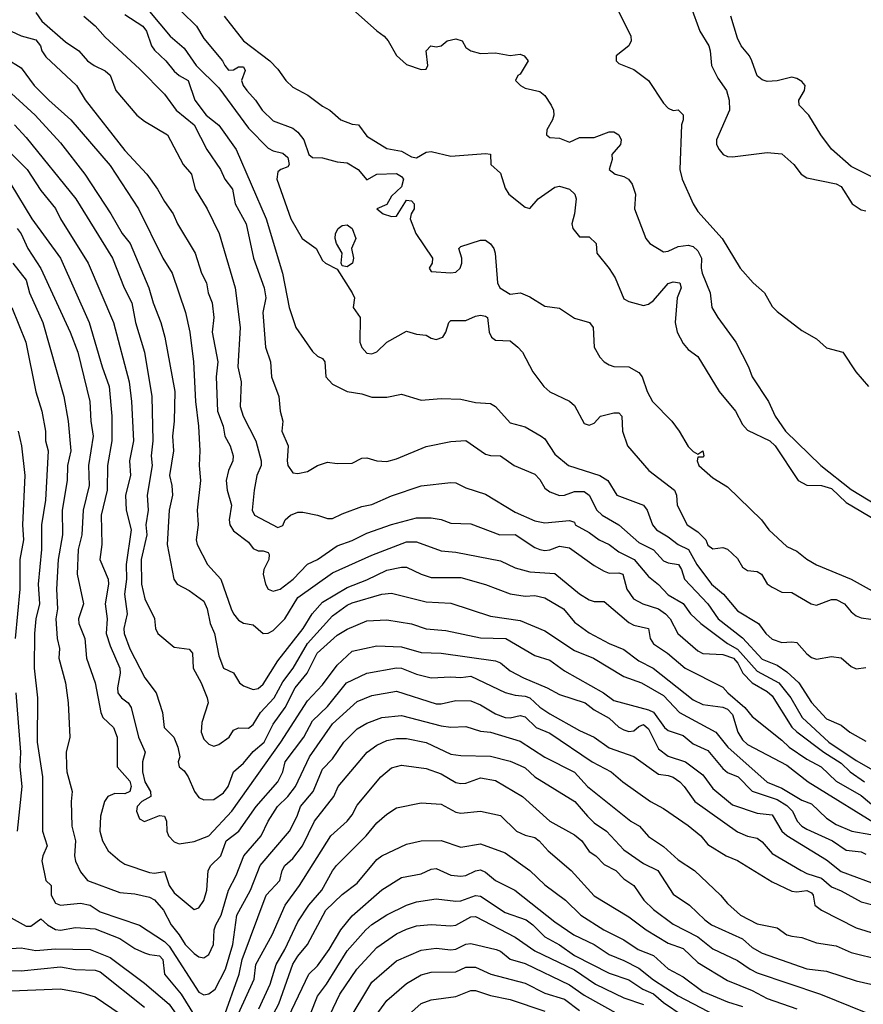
# Model space of a CAD drawing. Header units: metres. Extents: x -46681 to -43747, y -240911 to -237677.
# Tile 389 of 656: x -43960 to -43875, y -240824 to -240724. Entities that reach past the tile are written whole.
import ezdxf

# ---------------------------------------------------------------- set-up
doc = ezdxf.new("R2010")
doc.units = ezdxf.units.M
doc.layers.add('CONTOUR_INDEX', color=1, linetype='Continuous')
doc.layers.add('CONTOUR_INTER', color=3, linetype='Continuous')

msp = doc.modelspace()

# ---------------------------------------------------------------- linework, layer by layer
at = {"layer": 'CONTOUR_INDEX'}
for points, elevation in [([(-43943.858, -240723.52), (-43942.341, -240725.02), (-43941.595, -240726.269), (-43939.725, -240728.52), (-43939.488, -240729.02), (-43939.095, -240729.476), (-43938.595, -240729.446), (-43938.095, -240729.149), (-43937.595, -240729.125), (-43937.416, -240729.52), (-43937.786, -240730.52), (-43937.62, -240731.02), (-43937.251, -240731.52), (-43936.356, -240732.52), (-43935.681, -240733.52), (-43934.595, -240734.604), (-43932.595, -240735.347), (-43932.095, -240735.752), (-43931.497, -240736.52), (-43930.966, -240738.02), (-43930.595, -240738.329), (-43929.595, -240738.344), (-43928.095, -240738.761), (-43927.095, -240738.861), (-43925.997, -240739.52), (-43925.095, -240740.579), (-43924.095, -240739.998), (-43922.095, -240739.923), (-43921.595, -240740.243), (-43921.391, -240740.52), (-43921.595, -240741.292), (-43922.595, -240742.222), (-43923.095, -240743.082), (-43924.084, -240743.52), (-43923.467, -240744.02), (-43922.595, -240744.306), (-43922.095, -240744.263), (-43921.095, -240742.629), (-43920.595, -240742.706), (-43920.316, -240743.02), (-43920.33, -240743.52), (-43920.632, -240744.02), (-43920.707, -240744.52), (-43920.16, -240746.02), (-43918.472, -240748.52), (-43918.498, -240749.02), (-43918.783, -240749.52), (-43918.595, -240749.851), (-43916.595, -240750.012), (-43916.095, -240749.921), (-43915.666, -240749.52), (-43915.494, -240749.02), (-43915.497, -240748.52), (-43915.793, -240747.52), (-43915.595, -240747.343), (-43913.595, -240746.688), (-43913.095, -240746.685), (-43912.595, -240747.054), (-43912.255, -240747.52), (-43912.126, -240748.02), (-43911.895, -240751.02), (-43911.655, -240751.52), (-43910.595, -240752.161), (-43909.543, -240752.02), (-43908.595, -240752.439), (-43907.095, -240753.388), (-43905.595, -240753.573), (-43904.095, -240754.596), (-43902.581, -240755.02), (-43902.212, -240755.52), (-43902.106, -240757.52), (-43901.543, -240758.52), (-43901.081, -240759.02), (-43900.595, -240759.317), (-43900.095, -240759.473), (-43898.595, -240759.514), (-43897.595, -240760.096), (-43897.256, -240760.52), (-43896.75, -240762.02), (-43896.194, -240763.02), (-43894.253, -240765.02), (-43893.506, -240766.02), (-43892.595, -240767.598), (-43892.095, -240768.1), (-43891.595, -240768.361), (-43891.095, -240768.037), (-43890.993, -240768.52), (-43891.095, -240768.656), (-43891.595, -240768.662), (-43891.683, -240769.02), (-43891.514, -240769.52), (-43890.095, -240770.77), (-43888.595, -240771.671), (-43885.161, -240775.02), (-43884.409, -240776.02), (-43882.595, -240777.695), (-43881.595, -240778.178), (-43880.595, -240778.979), (-43879.595, -240779.58), (-43876.095, -240781.016), (-43873.371, -240782.52)], 85), ([(-43961.095, -240725.521), (-43960.095, -240726.008), (-43958.595, -240726.405), (-43958.114, -240727.02), (-43957.977, -240727.52), (-43957.595, -240728.12), (-43954.495, -240731.02), (-43953.595, -240732.489), (-43949.595, -240737.601), (-43947.362, -240740.02), (-43946.283, -240741.52), (-43945.595, -240742.764), (-43944.707, -240744.02), (-43944.261, -240745.02), (-43942.467, -240748.02), (-43941.847, -240750.02), (-43941.332, -240751.02), (-43941.157, -240752.02), (-43940.766, -240753.02), (-43940.599, -240754.52), (-43940.766, -240756.02), (-43940.171, -240759.02), (-43940.346, -240760.52), (-43940.22, -240764.02), (-43939.64, -240765.52), (-43939.458, -240766.52), (-43938.922, -240767.52), (-43938.621, -240768.52), (-43938.664, -240769.02), (-43939.097, -240770.02), (-43939.344, -240771.02), (-43939.253, -240772.02), (-43938.806, -240773.52), (-43939.044, -240775.02), (-43938.985, -240775.52), (-43938.595, -240776.132), (-43937.095, -240777.266), (-43936.595, -240777.903), (-43936.095, -240778.16), (-43935.595, -240778.132), (-43935.095, -240778.315), (-43934.985, -240778.52), (-43935.023, -240779.02), (-43935.531, -240780.02), (-43935.579, -240780.52), (-43935.374, -240781.52), (-43935.095, -240782.024), (-43934.595, -240782.222), (-43933.873, -240782.02), (-43932.552, -240781.02), (-43931.095, -240779.499), (-43930.095, -240779.009), (-43928.095, -240777.638), (-43926.595, -240777.104), (-43925.095, -240776.369), (-43922.595, -240775.471), (-43920.095, -240774.801), (-43918.595, -240774.791), (-43917.595, -240774.967), (-43916.595, -240775.357), (-43914.595, -240775.428), (-43911.637, -240776.52), (-43910.095, -240776.486), (-43908.095, -240777.814), (-43907.595, -240778.025), (-43907.095, -240778.123), (-43906.595, -240778.043), (-43905.595, -240777.68), (-43904.595, -240777.851), (-43902.095, -240779.632), (-43901.095, -240780.202), (-43900.595, -240780.418), (-43899.595, -240780.385), (-43899.189, -240780.52), (-43898.807, -240782.02), (-43898.124, -240783.02), (-43897.186, -240783.52), (-43895.595, -240784.025), (-43894.882, -240784.52), (-43894.395, -240785.02), (-43893.642, -240786.52), (-43891.595, -240788.276), (-43891.095, -240788.545), (-43889.095, -240788.652), (-43888.016, -240789.02), (-43887.576, -240789.52), (-43887.051, -240790.52), (-43886.095, -240791.498), (-43884.595, -240792.394), (-43884.095, -240792.822), (-43882.095, -240795.986), (-43881.595, -240796.488), (-43878.859, -240798.52), (-43877.095, -240799.637), (-43876.2, -240800.52), (-43874.742, -240801.52)], 90), ([(-43961.134, -240741.02), (-43959.013, -240744.52), (-43956.114, -240748.52), (-43953.197, -240755.02), (-43951.901, -240759.52), (-43951.182, -240761.52), (-43950.901, -240764.52), (-43950.926, -240767.02), (-43951.343, -240769.52), (-43951.382, -240772.02), (-43951.973, -240774.52), (-43951.932, -240777.52), (-43952.133, -240779.02), (-43951.295, -240781.02), (-43951.244, -240781.52), (-43951.583, -240783.52), (-43951.379, -240785.02), (-43951.478, -240786.52), (-43951.095, -240787.776), (-43950.098, -240790.02), (-43950.051, -240790.52), (-43950.342, -240792.02), (-43950.286, -240792.52), (-43949.922, -240793.02), (-43949.263, -240793.52), (-43948.964, -240794.02), (-43948.203, -240797.02), (-43947.522, -240798.52), (-43947.793, -240799.52), (-43947.811, -240800.52), (-43947.583, -240801.52), (-43947.002, -240802.52), (-43946.979, -240803.02), (-43947.86, -240803.52), (-43948.33, -240804.02), (-43948.401, -240804.52), (-43948.095, -240805.296), (-43947.595, -240805.548), (-43946.095, -240804.958), (-43945.595, -240805.026), (-43945.362, -240805.52), (-43945.351, -240806.52), (-43945.161, -240807.02), (-43944.595, -240807.621), (-43944.095, -240807.819), (-43942.595, -240807.586), (-43941.095, -240807.015), (-43938.764, -240804.52), (-43933.817, -240797.52), (-43931.095, -240793.343), (-43929.595, -240791.717), (-43928.095, -240789.713), (-43926.595, -240788.299), (-43924.095, -240787.778), (-43921.595, -240787.852), (-43919.595, -240788.448), (-43917.595, -240788.505), (-43912.095, -240789.297), (-43911.595, -240789.475), (-43910.595, -240790.284), (-43909.235, -240791.02), (-43906.862, -240792.02), (-43905.595, -240792.703), (-43903.015, -240793.52), (-43902.095, -240794.236), (-43900.595, -240795.105), (-43899.595, -240795.994), (-43899.095, -240796.261), (-43898.595, -240796.426), (-43898.095, -240796.359), (-43897.595, -240795.917), (-43897.095, -240795.727), (-43896.595, -240796.182), (-43895.595, -240798.2), (-43894.595, -240798.929), (-43892.852, -240799.52), (-43891.095, -240800.815), (-43890.095, -240802.201), (-43888.095, -240803.848), (-43885.595, -240804.695), (-43884.095, -240804.878), (-43883.105, -240806.52), (-43882.595, -240806.974), (-43878.595, -240809.439), (-43877.095, -240810.601), (-43873.095, -240812.106)], 95), ([(-43938.095, -240825.003), (-43936.491, -240821.52), (-43936.326, -240820.02), (-43934.672, -240817.02), (-43933.376, -240814.02), (-43931.912, -240812.02), (-43928.75, -240807.02), (-43927.095, -240805.517), (-43926.595, -240804.867), (-43926.095, -240803.9), (-43923.676, -240801.02), (-43922.595, -240800.104), (-43921.595, -240799.844), (-43919.095, -240800.183), (-43917.595, -240800.717), (-43916.095, -240801.61), (-43915.595, -240801.721), (-43915.095, -240801.684), (-43913.595, -240801.138), (-43912.095, -240801.394), (-43909.366, -240803.02), (-43906.59, -240805.52), (-43904.095, -240806.906), (-43903.358, -240807.52), (-43902.595, -240808.573), (-43901.928, -240809.02), (-43901.095, -240809.902), (-43899.891, -240810.52), (-43899.095, -240811.357), (-43898.076, -240812.02), (-43897.086, -240813.52), (-43896.095, -240814.478), (-43894.095, -240815.933), (-43891.595, -240817.244), (-43890.095, -240818.443), (-43887.595, -240819.635), (-43886.314, -240820.52), (-43885.595, -240820.865), (-43879.2, -240823.02), (-43871.595, -240826.109)], 100), ([(-43929.5, -240826.52), (-43927.826, -240823.02), (-43926.122, -240820.52), (-43924.095, -240818.297), (-43922.095, -240816.917), (-43921.095, -240816.441), (-43920.095, -240816.132), (-43918.595, -240815.97), (-43916.595, -240816.12), (-43916.095, -240816.044), (-43914.595, -240815.189), (-43914.095, -240815.185), (-43910.095, -240817.263), (-43908.095, -240818.651), (-43904.095, -240820.555), (-43901.958, -240822.02), (-43899.095, -240823.403), (-43897.095, -240824.096)], 105), ([(-43961.595, -240818.439), (-43960.095, -240818.36), (-43958.595, -240818.622), (-43956.595, -240818.445), (-43953.095, -240818.515), (-43951.095, -240819.327), (-43947.595, -240821.906), (-43945.095, -240824.042), (-43943.392, -240826.52)], 100)]:
    msp.add_lwpolyline(points, dxfattribs=dict(at, elevation=elevation))
at = {"layer": 'CONTOUR_INTER'}
for points, elevation in [([(-43900.595, -240721.567), (-43898.396, -240726.02), (-43898.339, -240726.52), (-43898.583, -240727.02), (-43899.867, -240728.02), (-43899.869, -240728.52), (-43899.595, -240728.794), (-43898.095, -240729.407), (-43896.606, -240730.52), (-43895.095, -240732.831), (-43894.595, -240733.331), (-43894.095, -240733.564), (-43893.595, -240733.477), (-43893.095, -240734.007), (-43893.084, -240734.52), (-43893.254, -240735.02), (-43893.424, -240739.52), (-43893.184, -240740.52), (-43892.069, -240743.02), (-43891.595, -240743.793), (-43889.134, -240746.52), (-43887.341, -240749.52), (-43886.02, -240751.02), (-43884.861, -240752.02), (-43884.095, -240753.405), (-43883.595, -240753.917), (-43881.095, -240755.842), (-43879.595, -240756.673), (-43878.595, -240757.604), (-43876.942, -240758.02), (-43875.605, -240760.02), (-43874.347, -240761.52)], 82), ([(-43958.595, -240723.63), (-43958.003, -240724.52), (-43955.595, -240726.594), (-43954.261, -240727.52), (-43953.365, -240728.52), (-43952.683, -240729.02), (-43951.595, -240729.529), (-43951.095, -240729.989), (-43950.497, -240731.52), (-43948.384, -240734.02), (-43947.595, -240734.625), (-43945.268, -240736.02), (-43943.703, -240739.02), (-43942.837, -240740.02), (-43942.462, -240741.52), (-43941.259, -240743.52), (-43940.055, -240746.02), (-43938.419, -240751.52), (-43937.929, -240755.52), (-43938.155, -240759.52), (-43937.827, -240761.02), (-43937.924, -240763.52), (-43937.633, -240764.52), (-43936.333, -240767.02), (-43935.785, -240769.02), (-43935.809, -240769.52), (-43936.252, -240770.52), (-43936.519, -240772.02), (-43936.707, -240774.02), (-43936.486, -240774.52), (-43934.095, -240775.767), (-43933.595, -240775.574), (-43933.376, -240775.02), (-43932.835, -240774.52), (-43932.095, -240774.23), (-43931.595, -240774.231), (-43930.095, -240774.524), (-43929.095, -240774.886), (-43928.595, -240774.888), (-43927.595, -240774.383), (-43925.595, -240773.641), (-43924.595, -240773.444), (-43922.595, -240772.574), (-43919.595, -240771.552), (-43916.595, -240771.233), (-43916.095, -240771.275), (-43915.095, -240771.76), (-43913.095, -240772.411), (-43910.095, -240774.217), (-43908.095, -240775.096), (-43907.095, -240775.32), (-43904.595, -240775.075), (-43904.095, -240775.234), (-43904.038, -240775.52), (-43902.595, -240776.285), (-43901.595, -240777.042), (-43900.595, -240777.517), (-43899.595, -240778.261), (-43898.038, -240779.02), (-43896.595, -240780.761), (-43895.595, -240781.569), (-43894.595, -240782.618), (-43893.095, -240783.47), (-43892.341, -240784.52), (-43891.32, -240785.52), (-43888.606, -240787.52), (-43887.595, -240788.104), (-43885.595, -240790.335), (-43883.398, -240791.52), (-43882.21, -240793.02), (-43881.038, -240795.02), (-43878.34, -240797.52), (-43875.595, -240799.366), (-43874.095, -240800.22)], 89), ([(-43949.595, -240723.832), (-43947.774, -240725.02), (-43947.403, -240725.52), (-43946.909, -240727.02), (-43946.595, -240727.449), (-43945.445, -240728.52), (-43944.595, -240729.567), (-43944.095, -240730.011), (-43943.197, -240730.52), (-43942.511, -240732.52), (-43941.35, -240734.02), (-43940.095, -240735.042), (-43938.34, -240737.52), (-43935.286, -240744.52), (-43933.637, -240750.02), (-43932.955, -240753.52), (-43932.279, -240755.52), (-43930.595, -240757.972), (-43930.095, -240758.432), (-43929.595, -240758.661), (-43929.342, -240759.02), (-43929.244, -240760.52), (-43928.595, -240761.266), (-43927.095, -240762), (-43925.595, -240762.262), (-43924.595, -240762.599), (-43923.095, -240762.572), (-43921.595, -240762.268), (-43919.595, -240762.88), (-43917.595, -240762.738), (-43915.595, -240762.778), (-43914.095, -240763.121), (-43912.595, -240763.236), (-43912.095, -240763.543), (-43910.595, -240765.188), (-43909.095, -240765.591), (-43907.447, -240766.52), (-43907.095, -240766.816), (-43906.095, -240768.351), (-43904.711, -240769.52), (-43901.538, -240770.52), (-43900.712, -240771.02), (-43899.807, -240772.52), (-43897.116, -240773.52), (-43896.743, -240774.02), (-43896.201, -240775.52), (-43895.798, -240776.02), (-43894.595, -240776.736), (-43893.611, -240777.52), (-43892.569, -240778.02), (-43891.694, -240779.52), (-43890.239, -240781.52), (-43889.012, -240782.52), (-43887.595, -240784.235), (-43885.46, -240785.52), (-43884.733, -240786.52), (-43884.095, -240787.074), (-43883.095, -240787.415), (-43882.095, -240787.344), (-43881.595, -240787.43), (-43880.595, -240788.567), (-43880.095, -240788.936), (-43879.595, -240789.121), (-43878.095, -240788.845), (-43877.095, -240788.973), (-43876.095, -240789.859), (-43875.595, -240790.083), (-43874.595, -240789.955)], 87), ([(-43947.083, -240723.52), (-43944.997, -240726.02), (-43943.595, -240727.237), (-43942.384, -240729.02), (-43940.095, -240731.251), (-43937.095, -240735.349), (-43935.095, -240737.372), (-43934.595, -240737.631), (-43933.595, -240737.868), (-43933.095, -240738.322), (-43932.95, -240739.02), (-43933.095, -240739.281), (-43933.801, -240739.52), (-43934.095, -240739.787), (-43934.197, -240740.52), (-43932.807, -240744.52), (-43931.648, -240746.52), (-43930.229, -240747.52), (-43929.595, -240748.751), (-43929.295, -240749.02), (-43928.095, -240749.636), (-43926.574, -240752.02), (-43926.339, -240752.52), (-43926.485, -240753.52), (-43925.784, -240754.52), (-43925.83, -240757.02), (-43925.595, -240757.542), (-43925.095, -240758.116), (-43924.595, -240758.194), (-43924.095, -240757.998), (-43923.095, -240757.002), (-43921.095, -240755.918), (-43920.095, -240756.21), (-43919.095, -240756.324), (-43918.595, -240756.618), (-43918.095, -240756.736), (-43917.408, -240756.52), (-43917.094, -240756.02), (-43916.792, -240755.02), (-43916.595, -240754.832), (-43915.095, -240754.827), (-43914.095, -240754.401), (-43913.595, -240754.298), (-43913.095, -240754.384), (-43912.91, -240754.52), (-43912.724, -240756.02), (-43912.477, -240756.52), (-43912.095, -240756.809), (-43910.595, -240756.899), (-43909.829, -240757.52), (-43909.339, -240758.02), (-43908.309, -240760.02), (-43907.19, -240761.52), (-43906.595, -240762.032), (-43904.595, -240763.005), (-43904.095, -240763.428), (-43903.095, -240765.26), (-43902.595, -240765.421), (-43902.095, -240765.22), (-43901.447, -240764.52), (-43900.095, -240764.178), (-43899.595, -240764.179), (-43899.296, -240764.52), (-43899.247, -240766.02), (-43898.738, -240767.52), (-43896.571, -240770.02), (-43893.956, -240772.02), (-43893.766, -240772.52), (-43893.715, -240773.52), (-43892.687, -240775.52), (-43891.595, -240776.217), (-43890.815, -240777.02), (-43890.595, -240777.564), (-43890.095, -240777.945), (-43889.095, -240777.814), (-43888.595, -240777.964), (-43887.595, -240778.935), (-43887.095, -240779.803), (-43886.595, -240780.124), (-43885.595, -240780.232), (-43885.167, -240780.52), (-43884.595, -240781.489), (-43884.095, -240781.834), (-43883.095, -240782.317), (-43882.095, -240782.38), (-43880.124, -240783.52), (-43879.595, -240783.637), (-43878.095, -240783.061), (-43877.595, -240783.072), (-43876.757, -240783.52), (-43876.095, -240784.319), (-43875.595, -240784.739), (-43875.095, -240784.939), (-43874.095, -240785.055)], 86), ([(-43926.845, -240723.02), (-43924.095, -240725.502), (-43923.352, -240726.02), (-43922.935, -240726.52), (-43922.095, -240728.005), (-43921.095, -240728.905), (-43919.595, -240729.412), (-43919.095, -240729.367), (-43918.924, -240729.02), (-43919.095, -240727.51), (-43918.614, -240727.02), (-43918.095, -240727.13), (-43917.595, -240726.998), (-43916.981, -240726.52), (-43916.095, -240726.31), (-43915.457, -240726.52), (-43915.095, -240727.198), (-43914.595, -240727.517), (-43913.595, -240727.797), (-43912.095, -240727.706), (-43910.595, -240727.998), (-43909.595, -240727.847), (-43909.18, -240728.02), (-43908.763, -240728.52), (-43909.595, -240729.877), (-43909.83, -240730.02), (-43910.044, -240730.52), (-43909.57, -240731.02), (-43909.095, -240731.299), (-43907.595, -240731.652), (-43907.095, -240732.052), (-43906.458, -240733.02), (-43906.213, -240733.52), (-43906.194, -240734.02), (-43906.327, -240734.52), (-43906.877, -240735.52), (-43906.938, -240736.02), (-43906.595, -240736.308), (-43905.595, -240736.359), (-43904.595, -240736.755), (-43903.595, -240736.305), (-43902.095, -240736.307), (-43900.595, -240735.736), (-43900.095, -240735.724), (-43899.595, -240736.013), (-43899.356, -240736.52), (-43899.429, -240737.02), (-43900.304, -240738.02), (-43900.292, -240738.52), (-43900.577, -240739.52), (-43899.973, -240740.02), (-43899.095, -240740.255), (-43898.638, -240740.52), (-43898.271, -240741.02), (-43897.928, -240742.02), (-43898.021, -240743.52), (-43896.881, -240746.52), (-43896.483, -240747.02), (-43895.095, -240747.884), (-43894.595, -240747.788), (-43893.595, -240747.327), (-43892.595, -240747.187), (-43892.095, -240747.327), (-43891.595, -240747.786), (-43891.238, -240748.52), (-43891.269, -240749.52), (-43891.156, -240750.02), (-43890.364, -240752.02), (-43890.193, -240753.52), (-43889.597, -240754.52), (-43887.748, -240757.02), (-43886.475, -240759.52), (-43886.095, -240760.539), (-43884.474, -240763.02), (-43883.784, -240764.52), (-43882.748, -240766.02), (-43879.164, -240769.52), (-43876.095, -240771.928), (-43873.595, -240773.453)], 83), ([(-43892.324, -240723.02), (-43891.407, -240725.52), (-43890.493, -240727.02), (-43890.345, -240727.52), (-43890.223, -240729.02), (-43889.595, -240730.276), (-43888.713, -240731.52), (-43888.436, -240732.52), (-43888.421, -240733.52), (-43889.732, -240736.52), (-43889.704, -240737.02), (-43889.466, -240737.52), (-43889.034, -240738.02), (-43888.595, -240738.219), (-43888.095, -240738.262), (-43884.595, -240737.817), (-43883.095, -240737.953), (-43881.883, -240739.02), (-43881.161, -240740.02), (-43880.595, -240740.394), (-43877.595, -240740.971), (-43877.095, -240741.247), (-43875.99, -240743.02), (-43875.095, -240743.622), (-43874.595, -240743.724)], 81), ([(-43953.75, -240724.02), (-43952.595, -240724.994), (-43951.595, -240726.137), (-43948.095, -240729.333), (-43945.595, -240731.911), (-43944.389, -240733.52), (-43942.595, -240735.014), (-43941.284, -240737.52), (-43939.93, -240739.52), (-43939.465, -240740.52), (-43938.695, -240741.52), (-43938.414, -240743.02), (-43937.332, -240745.02), (-43936.582, -240748.52), (-43935.485, -240751.52), (-43935.33, -240752.52), (-43935.639, -240754.02), (-43935.369, -240757.52), (-43934.849, -240759.02), (-43934.743, -240760.52), (-43934.012, -240762.52), (-43933.877, -240764.02), (-43933.61, -240765.02), (-43933.699, -240766.02), (-43933.073, -240767.52), (-43933.183, -240769.02), (-43933.111, -240769.52), (-43932.595, -240770.254), (-43932.095, -240770.301), (-43931.095, -240770.098), (-43930.094, -240769.52), (-43929.095, -240769.163), (-43928.095, -240769.292), (-43926.595, -240769.282), (-43925.595, -240768.765), (-43925.095, -240768.736), (-43924.095, -240769.036), (-43923.095, -240769.111), (-43922.095, -240768.84), (-43919.095, -240767.566), (-43916.595, -240767.073), (-43915.095, -240766.981), (-43913.095, -240768.371), (-43912.595, -240768.504), (-43911.595, -240768.518), (-43910.201, -240769.52), (-43908.095, -240770.391), (-43907.595, -240770.932), (-43907.095, -240771.817), (-43906.595, -240772.187), (-43905.595, -240772.539), (-43905.095, -240772.506), (-43904.095, -240772.133), (-43903.095, -240772.151), (-43902.595, -240772.503), (-43901.826, -240774.02), (-43901.302, -240774.52), (-43899.608, -240775.52), (-43897.595, -240777.318), (-43896.095, -240778.043), (-43895.095, -240779.149), (-43894.595, -240779.377), (-43893.567, -240779.52), (-43893.274, -240780.02), (-43892.969, -240781.02), (-43890.584, -240783.52), (-43889.544, -240785.02), (-43887.095, -240786.969), (-43885.095, -240789.107), (-43883.595, -240789.729), (-43882.595, -240790.403), (-43881.405, -240791.52), (-43880.095, -240793.501), (-43878.595, -240795.152), (-43877.095, -240795.803), (-43876.244, -240796.52), (-43874.595, -240797.431)], 88), ([(-43939.559, -240724.02), (-43937.595, -240726.517), (-43934.929, -240728.52), (-43934.095, -240729.389), (-43933.299, -240730.52), (-43932.595, -240731.197), (-43931.076, -240732.02), (-43929.595, -240733.13), (-43928.856, -240733.52), (-43927.723, -240734.52), (-43926.595, -240734.934), (-43925.947, -240735.02), (-43925.095, -240736.155), (-43923.095, -240737.409), (-43921.595, -240737.689), (-43920.595, -240738.263), (-43920.095, -240738.365), (-43919.095, -240737.773), (-43918.595, -240737.697), (-43916.595, -240738.201), (-43913.095, -240737.921), (-43912.595, -240737.992), (-43912.569, -240739.02), (-43911.595, -240739.898), (-43911.095, -240741.422), (-43910.727, -240742.02), (-43909.095, -240743.338), (-43908.595, -240743.493), (-43907.778, -240742.52), (-43906.095, -240741.326), (-43905.595, -240741.236), (-43904.595, -240741.538), (-43904.045, -240742.02), (-43903.911, -240742.52), (-43904.099, -240744.02), (-43904.364, -240745.02), (-43904.262, -240745.52), (-43903.595, -240746.35), (-43902.595, -240746.364), (-43901.881, -240747.02), (-43901.827, -240748.02), (-43900.595, -240749.552), (-43899.991, -240750.52), (-43899.095, -240752.64), (-43898.595, -240752.904), (-43897.095, -240753.309), (-43896.595, -240753.165), (-43896.095, -240752.783), (-43894.595, -240751.08), (-43894.095, -240750.915), (-43893.43, -240751.02), (-43893.281, -240751.52), (-43893.7, -240752.52), (-43893.892, -240755.02), (-43893.711, -240756.02), (-43893.095, -240757.148), (-43892.595, -240757.759), (-43891.595, -240758.477), (-43889.454, -240762.02), (-43887.805, -240764.02), (-43887.095, -240765.369), (-43886.595, -240765.913), (-43884.315, -240767.02), (-43883.768, -240767.52), (-43881.45, -240771.02), (-43880.595, -240771.51), (-43879.095, -240771.524), (-43878.095, -240771.837), (-43876.595, -240773.236), (-43871.068, -240776.52)], 84), ([(-43873.595, -240740.479), (-43876.095, -240739.232), (-43878.095, -240737.464), (-43879.156, -240736.02), (-43880.365, -240734.02), (-43881.36, -240733.02), (-43881.395, -240732.52), (-43880.813, -240731.52), (-43880.737, -240731.02), (-43881.095, -240730.62), (-43881.595, -240730.306), (-43882.095, -240730.188), (-43883.595, -240730.566), (-43884.595, -240730.61), (-43885.095, -240730.462), (-43885.595, -240730.067), (-43886.129, -240728.52), (-43886.394, -240728.02), (-43887.234, -240727.02), (-43887.595, -240726.249), (-43888.265, -240724.02)], 81), ([(-43965.095, -240728.172), (-43958.675, -240734.02), (-43956.095, -240736.837), (-43953.632, -240740.02), (-43950.999, -240744.02), (-43949.878, -240746.02), (-43949.068, -240747.02), (-43947.165, -240751.52), (-43946.738, -240753.02), (-43945.945, -240755.02), (-43945.545, -240756.52), (-43944.524, -240762.02), (-43944.595, -240765.02), (-43944.762, -240766.52), (-43944.682, -240768.02), (-43945.063, -240770.52), (-43944.838, -240771.52), (-43944.785, -240772.52), (-43945.093, -240774.02), (-43945.299, -240777.52), (-43944.64, -240781.02), (-43944.284, -240781.52), (-43943.095, -240782.166), (-43941.595, -240783.243), (-43941.261, -240784.02), (-43940.973, -240785.52), (-43940.512, -240786.52), (-43940.095, -240788.793), (-43939.611, -240790.02), (-43938.595, -240790.51), (-43937.975, -240791.52), (-43937.595, -240791.817), (-43936.595, -240792.186), (-43936.095, -240792.072), (-43935.595, -240791.647), (-43934.095, -240789.273), (-43931.539, -240786.02), (-43930.63, -240784.52), (-43929.595, -240783.345), (-43927.095, -240781.867), (-43925.095, -240781.09), (-43923.095, -240780.118), (-43921.595, -240779.793), (-43921.095, -240779.816), (-43919.611, -240780.52), (-43918.595, -240780.85), (-43915.595, -240780.832), (-43913.095, -240781.539), (-43910.595, -240782.485), (-43909.095, -240782.725), (-43908.095, -240782.664), (-43907.095, -240782.915), (-43905.21, -240784.02), (-43904.095, -240785.357), (-43902.595, -240786.445), (-43900.595, -240787.523), (-43899.095, -240788.143), (-43897.595, -240789.277), (-43896.113, -240790.02), (-43892.095, -240793.225), (-43891.095, -240793.695), (-43889.095, -240793.961), (-43888.595, -240794.181), (-43888.095, -240794.728), (-43887.569, -240796.52), (-43887.095, -240797.288), (-43886.595, -240797.765), (-43882.595, -240799.856), (-43880.428, -240801.52), (-43872.595, -240806.406)], 92), ([(-43961.595, -240728.281), (-43960.095, -240729.23), (-43958.765, -240731.02), (-43957.3, -240732.52), (-43955.052, -240734.52), (-43951.095, -240739.14), (-43948.204, -240743.52), (-43945.746, -240748.52), (-43944.795, -240750.02), (-43943.459, -240754.02), (-43943.027, -240756.02), (-43942.648, -240759.02), (-43942.43, -240763.02), (-43942.126, -240765.52), (-43942.003, -240768.02), (-43942.08, -240769.52), (-43941.934, -240771.02), (-43942.285, -240774.02), (-43942.178, -240775.52), (-43942.361, -240777.02), (-43942.278, -240777.52), (-43941.222, -240779.52), (-43939.883, -240781.02), (-43938.83, -240784.02), (-43938.595, -240784.533), (-43938.095, -240785.151), (-43937.595, -240785.483), (-43936.595, -240785.641), (-43935.595, -240786.514), (-43935.095, -240786.495), (-43934.595, -240786.216), (-43933.4, -240785.02), (-43932.095, -240782.857), (-43928.595, -240780.389), (-43924.595, -240778.572), (-43921.095, -240777.229), (-43920.095, -240777.237), (-43917.595, -240778.135), (-43916.095, -240778.265), (-43911.595, -240779.151), (-43910.095, -240779.873), (-43908.595, -240780.273), (-43906.095, -240780.437), (-43903.595, -240782.485), (-43902.595, -240783.104), (-43902.095, -240783.292), (-43901.095, -240783.28), (-43898.595, -240785.418), (-43898.095, -240785.678), (-43896.616, -240786.02), (-43896.425, -240787.02), (-43896.095, -240787.556), (-43894.666, -240788.52), (-43892.878, -240790.02), (-43889.095, -240791.936), (-43888.59, -240792.52), (-43886.866, -240794.02), (-43886.095, -240794.927), (-43883.095, -240797.306), (-43882.366, -240798.02), (-43880.595, -240799.234), (-43879.121, -240800.02), (-43877.595, -240801.481), (-43875.095, -240802.924), (-43873.595, -240804.172)], 91), ([(-43960.764, -240735.02), (-43959.595, -240736.3), (-43954.543, -240742.52), (-43950.842, -240748.52), (-43949.669, -240751.52), (-43948.885, -240753.02), (-43948.508, -240755.02), (-43947.606, -240758.02), (-43946.875, -240762.52), (-43946.753, -240767.02), (-43946.923, -240768.52), (-43946.843, -240769.52), (-43947.328, -240772.52), (-43947.233, -240774.02), (-43947.471, -240775.52), (-43947.381, -240776.52), (-43947.954, -240779.02), (-43947.909, -240781.52), (-43947.567, -240783.02), (-43946.595, -240784.985), (-43946.494, -240786.02), (-43946.261, -240786.52), (-43944.595, -240787.901), (-43943.095, -240788.098), (-43942.745, -240788.52), (-43942.696, -240790.02), (-43941.882, -240791.52), (-43941.256, -240793.02), (-43941.164, -240793.52), (-43941.789, -240795.52), (-43941.884, -240796.52), (-43941.595, -240797.213), (-43941.095, -240797.714), (-43940.595, -240797.913), (-43940.095, -240797.76), (-43939.039, -240797.02), (-43938.595, -240796.306), (-43938.095, -240796.073), (-43937.095, -240796.09), (-43936.595, -240795.73), (-43935.867, -240794.52), (-43934.48, -240793.02), (-43933.595, -240791.409), (-43932.547, -240790.02), (-43931.097, -240787.52), (-43928.595, -240784.724), (-43927.095, -240783.641), (-43926.595, -240783.417), (-43923.595, -240782.518), (-43922.595, -240782.423), (-43919.095, -240783.304), (-43916.595, -240783.451), (-43912.595, -240784.75), (-43909.595, -240785.193), (-43907.095, -240786.255), (-43904.095, -240788.236), (-43902.155, -240789.02), (-43899.095, -240790.876), (-43897.3, -240791.52), (-43895.095, -240792.781), (-43893.449, -240794.52), (-43889.791, -240796.52), (-43888.576, -240798.02), (-43884.595, -240801.575), (-43883.095, -240802.177), (-43881.095, -240803.401), (-43880.095, -240803.749), (-43878.595, -240805.203), (-43877.595, -240805.851), (-43876.038, -240806.52), (-43874.095, -240806.879)], 93), ([(-43962.095, -240736.914), (-43959.464, -240739.52), (-43958.095, -240741.656), (-43956.595, -240743.474), (-43956.09, -240744.52), (-43953.293, -240749.02), (-43950.752, -240755.02), (-43949.168, -240761.02), (-43948.922, -240763.02), (-43948.721, -240767.02), (-43949.111, -240769.02), (-43949.025, -240770.52), (-43949.511, -240772.52), (-43949.449, -240774.02), (-43948.954, -240776.02), (-43949.458, -240779.52), (-43949.42, -240781.02), (-43949.633, -240782.52), (-43949.359, -240784.52), (-43949.686, -240786.02), (-43949.669, -240786.52), (-43949.095, -240788.066), (-43947.566, -240791.02), (-43946.435, -240792.52), (-43945.776, -240794.52), (-43945.614, -240796.02), (-43944.648, -240797.02), (-43944.217, -240798.02), (-43944.029, -240799.02), (-43944.194, -240799.52), (-43944.094, -240800.02), (-43943.595, -240800.418), (-43943.199, -240801.02), (-43942.54, -240802.52), (-43942.095, -240803.112), (-43941.595, -240803.353), (-43940.595, -240803.33), (-43939.595, -240802.65), (-43939.136, -240802.02), (-43938.595, -240800.52), (-43937.595, -240799.637), (-43936.595, -240798.455), (-43935.499, -240797.52), (-43934.595, -240795.681), (-43933.372, -240794.02), (-43932.373, -240792.02), (-43931.158, -240790.52), (-43930.13, -240788.52), (-43928.095, -240786.696), (-43927.095, -240786.078), (-43925.095, -240785.233), (-43923.095, -240785.146), (-43920.595, -240785.554), (-43919.095, -240786.053), (-43917.095, -240786.209), (-43913.595, -240786.94), (-43911.049, -240787.02), (-43908.095, -240788.741), (-43906.595, -240789.206), (-43905.095, -240790.297), (-43901.15, -240792.52), (-43900.095, -240793.311), (-43896.595, -240794.25), (-43896.095, -240794.489), (-43894.984, -240796.02), (-43894.595, -240796.326), (-43893.095, -240796.856), (-43892.095, -240797.674), (-43890.595, -240798.368), (-43889.095, -240800.191), (-43888.595, -240800.583), (-43887.533, -240801.02), (-43886.095, -240802.483), (-43883.595, -240803.335), (-43882.595, -240803.923), (-43882.033, -240804.52), (-43881.558, -240805.52), (-43881.1, -240806.02), (-43880.595, -240806.329), (-43877.988, -240807.52), (-43876.595, -240808.447), (-43875.095, -240808.634), (-43874.595, -240808.873)], 94), ([(-43960.473, -240745.52), (-43960.095, -240746.046), (-43959.398, -240747.52), (-43958.095, -240749.543), (-43955.128, -240756.02), (-43954.356, -240758.02), (-43953.138, -240763.02), (-43953.029, -240765.02), (-43952.789, -240766.52), (-43953.288, -240769.52), (-43953.213, -240771.52), (-43953.812, -240774.02), (-43953.961, -240776.52), (-43954.303, -240778.02), (-43954.424, -240780.52), (-43953.784, -240783.52), (-43954.275, -240785.02), (-43954.235, -240785.52), (-43953.634, -240787.02), (-43953.473, -240789.02), (-43952.602, -240791.52), (-43952.009, -240794.52), (-43951.812, -240795.02), (-43950.75, -240796.02), (-43950.367, -240797.02), (-43950.377, -240800.02), (-43949.095, -240801.47), (-43948.966, -240802.02), (-43949.087, -240802.52), (-43949.595, -240802.763), (-43950.595, -240802.717), (-43951.33, -240803.02), (-43951.644, -240803.52), (-43952.057, -240805.02), (-43952.115, -240806.52), (-43951.859, -240807.52), (-43951.276, -240808.52), (-43950.095, -240809.547), (-43949.595, -240809.864), (-43947.095, -240810.724), (-43946.595, -240810.794), (-43945.595, -240810.624), (-43945.099, -240812.02), (-43944.595, -240812.761), (-43942.595, -240814.452), (-43942.095, -240814.291), (-43941.595, -240813.558), (-43941.311, -240812.52), (-43941.17, -240810.52), (-43940.907, -240810.02), (-43939.895, -240809.02), (-43939.347, -240807.52), (-43938.072, -240806.52), (-43936.308, -240804.02), (-43934.109, -240801.52), (-43933.612, -240800.52), (-43933.355, -240799.52), (-43931.473, -240797.02), (-43930.595, -240795.344), (-43929.095, -240793.899), (-43927.146, -240791.52), (-43925.095, -240790.538), (-43922.095, -240790), (-43921.595, -240790.017), (-43920.095, -240790.623), (-43918.595, -240791.007), (-43916.595, -240790.89), (-43915.595, -240790.96), (-43914.595, -240790.826), (-43911.095, -240792.506), (-43910.095, -240792.767), (-43909.095, -240792.845), (-43908.595, -240793.046), (-43907.595, -240793.965), (-43906.595, -240794.644), (-43903.595, -240796.35), (-43902.095, -240797), (-43900.595, -240798.1), (-43898.095, -240798.966), (-43895.595, -240800.746), (-43894.595, -240800.878), (-43894.095, -240801.069), (-43893.44, -240801.52), (-43892.977, -240802.02), (-43891.92, -240803.52), (-43887.595, -240806.598), (-43886.595, -240807.045), (-43885.595, -240807.224), (-43885.095, -240807.615), (-43884.095, -240808.79), (-43881.155, -240810.52), (-43880.595, -240810.834), (-43879.095, -240811.288), (-43878.095, -240812.16), (-43877.095, -240812.561), (-43875.095, -240813.681), (-43872.595, -240814.318)], 96), ([(-43928.002, -240745.52), (-43927.595, -240745.203), (-43927.095, -240745.148), (-43926.595, -240745.502), (-43926.222, -240746.52), (-43926.65, -240747.52), (-43926.47, -240748.52), (-43926.559, -240749.02), (-43927.095, -240749.385), (-43927.595, -240749.284), (-43927.707, -240749.02), (-43927.586, -240748.02), (-43928.178, -240747.02), (-43928.307, -240746.52), (-43928.266, -240746.02), (-43928.002, -240745.52)], 86), ([(-43960.934, -240749.02), (-43959.595, -240750.748), (-43959.246, -240752.02), (-43957.901, -240755.02), (-43955.77, -240762.52), (-43955.34, -240765.02), (-43955.066, -240768.02), (-43955.384, -240769.52), (-43955.431, -240771.02), (-43955.943, -240774.02), (-43955.902, -240776.52), (-43956.357, -240779.02), (-43956.525, -240782.02), (-43956.392, -240784.02), (-43956.583, -240785.02), (-43956.449, -240787.02), (-43956.197, -240788.02), (-43956.281, -240789.02), (-43955.598, -240791.52), (-43955.339, -240793.52), (-43955.166, -240797.02), (-43955.547, -240798.52), (-43955.511, -240800.02), (-43955.478, -240800.52), (-43954.931, -240802.52), (-43955.022, -240803.52), (-43954.96, -240806.02), (-43954.573, -240807.52), (-43954.676, -240809.02), (-43954.595, -240809.569), (-43954.095, -240810.638), (-43953.36, -240811.52), (-43950.095, -240812.746), (-43948.595, -240812.893), (-43947.095, -240813.219), (-43946.595, -240813.471), (-43945.696, -240814.52), (-43944.912, -240816.02), (-43944.093, -240817.02), (-43943.476, -240818.02), (-43942.595, -240818.918), (-43942.095, -240819.253), (-43941.595, -240819.348), (-43941.095, -240819.022), (-43940.633, -240818.02), (-43940.555, -240816.52), (-43940.39, -240816.02), (-43939.845, -240815.02), (-43939.111, -240812.52), (-43938.32, -240811.02), (-43937.55, -240809.02), (-43935.809, -240807.02), (-43935.098, -240805.52), (-43934.134, -240804.02), (-43933.095, -240803.007), (-43932.332, -240802.02), (-43930.905, -240799.02), (-43928.595, -240795.655), (-43926.095, -240793.402), (-43924.595, -240792.806), (-43922.095, -240792.339), (-43918.095, -240793.635), (-43917.595, -240793.636), (-43916.095, -240793.306), (-43914.595, -240793.325), (-43913.595, -240793.737), (-43912.095, -240794.644), (-43911.095, -240795.037), (-43910.595, -240795.064), (-43909.595, -240794.817), (-43909.095, -240794.943), (-43907.96, -240796.02), (-43906.595, -240796.622), (-43902.3, -240799.52), (-43900.37, -240800.52), (-43899.187, -240801.52), (-43896.398, -240803.52), (-43895.095, -240804.244), (-43892.595, -240805.942), (-43891.29, -240807.02), (-43890.595, -240807.879), (-43888.754, -240809.02), (-43887.595, -240809.504), (-43884.095, -240811.659), (-43882.095, -240812.618), (-43881.595, -240812.678), (-43880.595, -240812.535), (-43880.095, -240812.763), (-43879.923, -240813.02), (-43879.776, -240814.02), (-43879.09, -240814.52), (-43875.595, -240816.315), (-43873.095, -240817.098)], 97), ([(-43961.03, -240753.52), (-43959.626, -240757.02), (-43958.595, -240762.033), (-43958.003, -240764.02), (-43957.615, -240766.02), (-43957.606, -240767.02), (-43957.365, -240768.02), (-43957.622, -240773.02), (-43958.027, -240775.52), (-43958.033, -240778.02), (-43958.354, -240781.52), (-43958.229, -240783.52), (-43958.588, -240785.02), (-43958.739, -240786.52), (-43958.759, -240790.02), (-43958.442, -240793.02), (-43958.474, -240797.52), (-43957.914, -240801.02), (-43957.92, -240806.52), (-43957.447, -240808.02), (-43957.908, -240809.02), (-43958.009, -240809.52), (-43957.601, -240811.52), (-43957.065, -240812.02), (-43957.048, -240813.02), (-43956.595, -240813.818), (-43956.095, -240814.04), (-43954.095, -240813.812), (-43953.095, -240814.016), (-43952.095, -240814.695), (-43948.095, -240816.05), (-43945.595, -240817.709), (-43945.095, -240818.159), (-43942.095, -240822.823), (-43941.595, -240823.095), (-43941.095, -240823.009), (-43940.469, -240822.52), (-43939.417, -240820.52), (-43938.669, -240818.02), (-43938.269, -240815.02), (-43936.872, -240812.52), (-43935.906, -240810.02), (-43932.922, -240806.52), (-43932.151, -240805.02), (-43931.807, -240804.02), (-43930.538, -240802.52), (-43929.595, -240800.266), (-43928.595, -240799.22), (-43927.441, -240797.52), (-43926.095, -240796.179), (-43925.095, -240795.607), (-43923.595, -240795.021), (-43921.595, -240794.835), (-43917.595, -240795.876), (-43916.595, -240796.003), (-43915.095, -240795.935), (-43913.595, -240796.403), (-43912.595, -240796.512), (-43909.595, -240797.424), (-43907.095, -240799.039), (-43904.095, -240800.566), (-43902.79, -240802.02), (-43898.376, -240805.52), (-43897.527, -240806.02), (-43896.595, -240807.073), (-43895.095, -240808.069), (-43893.595, -240809.437), (-43891.937, -240810.52), (-43889.314, -240813.02), (-43888.595, -240813.869), (-43887.284, -240815.02), (-43885.595, -240815.903), (-43883.595, -240816.335), (-43882.595, -240817.012), (-43882.095, -240817.177), (-43881.095, -240817.305), (-43879.595, -240817.85), (-43877.595, -240818.145), (-43876.095, -240818.826), (-43873.095, -240819.558)], 98), ([(-43960.392, -240766.02), (-43960.038, -240767.52), (-43959.726, -240770.52), (-43959.963, -240775.52), (-43959.856, -240777.02), (-43960.233, -240779.02), (-43960.212, -240782.02), (-43960.692, -240787.02)], 99), ([(-43960.636, -240792.52), (-43960.166, -240798.52), (-43960.215, -240800.02), (-43960.033, -240802.02), (-43960.477, -240806.52)], 99), ([(-43939.595, -240825.467), (-43938.016, -240821.02), (-43937.706, -240819.52), (-43935.292, -240813.02), (-43933.893, -240811.52), (-43933.668, -240810.52), (-43933.4, -240810.02), (-43932.595, -240809.315), (-43931.62, -240808.02), (-43930.395, -240805.52), (-43928.432, -240803.02), (-43928.002, -240802.02), (-43925.057, -240798.52), (-43924.095, -240797.824), (-43923.095, -240797.358), (-43922.095, -240797.15), (-43921.095, -240797.149), (-43919.095, -240797.559), (-43916.595, -240798.743), (-43915.595, -240798.885), (-43912.595, -240798.931), (-43910.595, -240799.454), (-43909.595, -240799.871), (-43909.095, -240800.11), (-43908.095, -240801.044), (-43904.044, -240803.52), (-43902.779, -240805.02), (-43902.095, -240805.671), (-43900.845, -240806.52), (-43899.095, -240808.434), (-43897.095, -240809.816), (-43895.649, -240810.52), (-43894.095, -240812.91), (-43892.467, -240814.02), (-43890.91, -240815.52), (-43890.226, -240816.02), (-43887.095, -240817.44), (-43886.095, -240818.314), (-43885.095, -240818.898), (-43880.595, -240820.476), (-43878.595, -240820.693), (-43875.595, -240821.691), (-43874.095, -240822.007)], 99), ([(-43936.043, -240824.52), (-43934.883, -240822.02), (-43934.293, -240820.02), (-43933.403, -240818.52), (-43932.095, -240815.696), (-43930.981, -240814.02), (-43929.671, -240812.52), (-43928.595, -240810.555), (-43928.175, -240810.02), (-43925.181, -240807.02), (-43924.095, -240805.694), (-43923.095, -240804.818), (-43922.095, -240804.158), (-43919.595, -240803.654), (-43917.595, -240803.793), (-43916.095, -240804.605), (-43915.595, -240804.708), (-43913.595, -240804.515), (-43911.595, -240804.957), (-43909.945, -240806.52), (-43909.095, -240806.94), (-43908.095, -240807.173), (-43907.659, -240807.52), (-43906.768, -240808.52), (-43904.444, -240810.52), (-43902.095, -240813.076), (-43898.595, -240815.2), (-43896.836, -240816.52), (-43894.595, -240817.855), (-43893.095, -240818.408), (-43891.595, -240819.826), (-43888.595, -240821.648), (-43886.095, -240822.657), (-43884.595, -240823.483), (-43881.595, -240824.508)], 101), ([(-43934.808, -240825.52), (-43934.027, -240824.02), (-43932.595, -240820.007), (-43932.095, -240819.187), (-43931.112, -240818.02), (-43929.245, -240814.52), (-43927.595, -240812.933), (-43926.095, -240811.79), (-43924.095, -240809.406), (-43923.595, -240809.03), (-43921.095, -240807.836), (-43919.595, -240807.504), (-43917.595, -240807.472), (-43915.595, -240808.149), (-43913.595, -240807.826), (-43911.095, -240808.733), (-43908.595, -240810.519), (-43907.095, -240811.969), (-43905.011, -240813.52), (-43903.457, -240815.02), (-43901.113, -240816.52), (-43899.095, -240817.547), (-43897.644, -240818.52), (-43896.095, -240819.11), (-43894.595, -240820.465), (-43893.095, -240821.273), (-43891.095, -240822.782), (-43888.595, -240823.817), (-43887.095, -240824.268)], 102), ([(-43934.093, -240827.52), (-43930.965, -240821.02), (-43930.095, -240820.173), (-43928.925, -240818.52), (-43927.73, -240816.52), (-43926.595, -240815.113), (-43923.595, -240812.47), (-43921.595, -240811.207), (-43919.595, -240810.848), (-43918.595, -240810.386), (-43918.095, -240810.303), (-43916.595, -240810.979), (-43915.595, -240811.098), (-43915.095, -240811.033), (-43914.095, -240810.533), (-43913.595, -240810.45), (-43913.095, -240810.696), (-43912.09, -240811.52), (-43910.129, -240812.52), (-43906.095, -240815.706), (-43904.172, -240817.02), (-43902.095, -240817.998), (-43900.595, -240819.015), (-43899.095, -240819.612), (-43897.595, -240820.413), (-43896.095, -240821.575), (-43893.595, -240823.207), (-43889.095, -240825.55)], 103), ([(-43930.809, -240825.02), (-43930.095, -240823.243), (-43929.197, -240822.02), (-43927.095, -240818.664), (-43925.218, -240816.52), (-43924.595, -240815.978), (-43923.095, -240815.012), (-43921.095, -240814.024), (-43920.095, -240813.686), (-43918.095, -240813.375), (-43916.095, -240813.629), (-43915.595, -240813.57), (-43914.095, -240813.034), (-43913.595, -240813.124), (-43911.095, -240814.77), (-43908.991, -240815.52), (-43908.31, -240816.02), (-43907.095, -240817.218), (-43905.595, -240818.043), (-43904.095, -240819.109), (-43900.595, -240820.905), (-43898.595, -240821.585), (-43897.178, -240822.52), (-43896.095, -240823.007), (-43895.095, -240823.87), (-43893.095, -240825.22)], 104), ([(-43961.095, -240815.294), (-43959.595, -240816.144), (-43959.095, -240816.164), (-43958.095, -240815.424), (-43957.423, -240816.02), (-43956.595, -240816.477), (-43956.095, -240816.55), (-43954.595, -240816.301), (-43952.595, -240816.411), (-43950.095, -240817.398), (-43948.595, -240818.395), (-43947.595, -240818.853), (-43947.095, -240819.033), (-43946.095, -240819.142), (-43945.743, -240819.52), (-43945.588, -240821.02), (-43943.881, -240823.02), (-43942.595, -240825.157)], 99), ([(-43927.095, -240825.969), (-43924.595, -240821.805), (-43922.095, -240819.673), (-43919.595, -240818.576), (-43918.095, -240818.375), (-43916.595, -240818.533), (-43916.095, -240818.468), (-43915.095, -240817.972), (-43914.595, -240817.895), (-43912.026, -240818.52), (-43911.595, -240818.698), (-43910.595, -240819.491), (-43909.095, -240819.917), (-43904.595, -240822.107), (-43903.095, -240823.134), (-43899.595, -240825.09)], 106), ([(-43962.095, -240820.597), (-43960.095, -240820.671), (-43956.095, -240820.258), (-43954.595, -240820.521), (-43952.595, -240820.616), (-43952.095, -240820.786), (-43947.595, -240824.359)], 101), ([(-43925.498, -240827.02), (-43923.095, -240823.687), (-43921.095, -240821.951), (-43919.595, -240821.073), (-43918.595, -240820.813), (-43916.095, -240820.778), (-43915.095, -240820.302), (-43914.095, -240820.318), (-43912.56, -240821.02), (-43909.095, -240821.911), (-43907.095, -240822.943), (-43905.095, -240823.549), (-43903.595, -240824.695)], 107), ([(-43961.095, -240822.684), (-43956.095, -240822.485), (-43954.095, -240822.856), (-43952.595, -240823.317), (-43950.072, -240825.02)], 102), ([(-43921.877, -240826.02), (-43919.595, -240823.987), (-43918.595, -240823.605), (-43916.095, -240823.271), (-43914.595, -240822.659), (-43914.095, -240822.672), (-43912.595, -240823.181), (-43910.595, -240823.586), (-43907.095, -240824.752)], 108)]:
    msp.add_lwpolyline(points, dxfattribs=dict(at, elevation=elevation))

doc.saveas('drawing.dxf')
